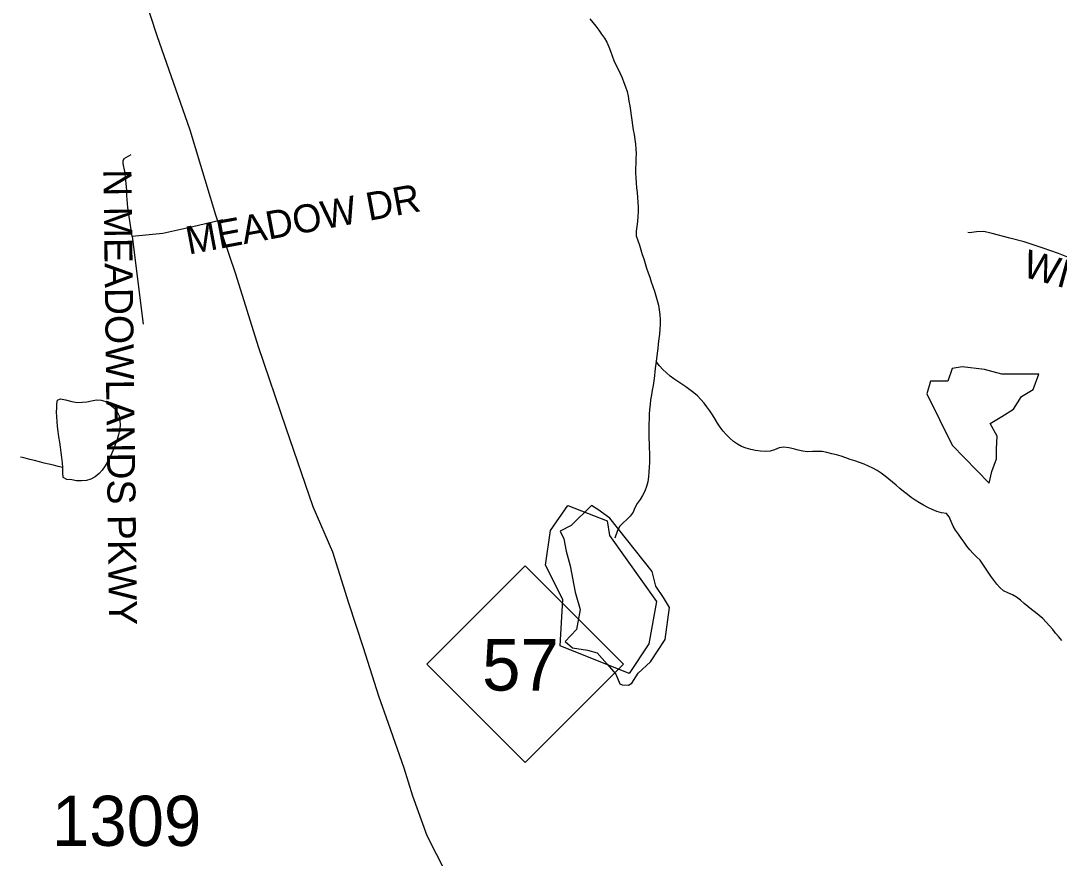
# Model space of a CAD drawing. Extents: x 1950930 to 2061844, y 904556 to 1017002.
# Drawn here: x 1983004 to 1986522, y 974830 to 977669 of the extents above; entities that cross this region are included whole.
import ezdxf

# ---------------------------------------------------------------- set-up
doc = ezdxf.new("R2010")
doc.units = 0
for name, color, linetype in [('Exist Hydrographic Creek Single Shore', 7, 'Continuous'), ('Exist Hydrographic Lake Shore', 7, 'Continuous'), ('Exist Hydrographic Misc Water Feature', 7, 'Continuous'), ('Exist Road Non-System Type 51', 7, 'Continuous'), ('Exist Road Non-System Type 51 Label', 7, 'Continuous'), ('Exist Road Primary NC Attributed', 7, 'Continuous'), ('Exist Road Primary NC Shield CELL', 7, 'Continuous'), ('Exist Road Primary NC Shield Number Label', 7, 'Continuous'), ('Exist Road Secondary Type 51 Number Label', 7, 'Continuous')]:
    doc.layers.add(name, color=color, linetype=linetype)

msp = doc.modelspace()

# ---------------------------------------------------------------- linework, layer by layer
at = {"layer": 'Exist Hydrographic Creek Single Shore'}
for points in [[(1984931.6, 977675.6), (1984942.1, 977662.2), (1984952.4, 977649.7), (1984962.4, 977636.4), (1984971.8, 977623), (1984981.1, 977609.7), (1984989.3, 977595.5), (1984995.8, 977580.7), (1985001.8, 977565), (1985007.3, 977549.3), (1985013.3, 977534.4), (1985020.2, 977519.5), (1985027.4, 977504.6), (1985034.4, 977489.6), (1985041.1, 977474.8), (1985047.5, 977459.8), (1985053, 977444.1), (1985057.8, 977428.4), (1985061.4, 977412.7), (1985064.5, 977396.3), (1985067.2, 977380.7), (1985069.4, 977364.2), (1985071.7, 977347.7), (1985073.9, 977331.2), (1985076, 977314.8), (1985078.9, 977299.2), (1985081.5, 977282.7), (1985084.4, 977266.2), (1985086.7, 977250.6), (1985087.9, 977234.2), (1985088.3, 977217.7), (1985088.1, 977201.4), (1985087.5, 977184.9), (1985086.7, 977168.5), (1985086.9, 977152.1), (1985087.3, 977135.7), (1985088.5, 977119.3), (1985090.1, 977102.9), (1985091.8, 977086.4), (1985093.6, 977070), (1985094.9, 977053.5), (1985095.7, 977037.1), (1985095.9, 977021.5), (1985094.7, 977005.1), (1985092.8, 976988), (1985090.6, 976971.6), (1985089.1, 976956), (1985089.1, 976939.6), (1985094.5, 976923.9), (1985100.2, 976908.2), (1985104.9, 976892.5), (1985109.6, 976876.8), (1985114.6, 976861.2), (1985119.3, 976845.5), (1985124.2, 976829.8), (1985129.5, 976814.1), (1985134.6, 976799.2), (1985140, 976783.5), (1985145.1, 976767.8), (1985150.4, 976752.1), (1985155.6, 976736.4), (1985160.1, 976720.7), (1985164, 976705.1), (1985166.6, 976688.6), (1985168.7, 976672.1), (1985169.7, 976655.7), (1985169.7, 976639.3), (1985168.9, 976622.9), (1985167.7, 976606.5), (1985165.8, 976590.1), (1985163.8, 976573.8), (1985161.9, 976558.2), (1985160.1, 976541.8)], [(1985156.4, 976514), (1985154.5, 976497.6), (1985152.5, 976481.3), (1985150.6, 976464.9), (1985148.4, 976448.6), (1985145.9, 976433), (1985143.1, 976416.7), (1985140.2, 976400.3), (1985137.5, 976383.9), (1985135.9, 976367.6), (1985134.4, 976351.2), (1985133.2, 976334.8), (1985132.4, 976318.4), (1985131.8, 976302), (1985131.6, 976285.6), (1985131.4, 976269.2), (1985131.8, 976252.8), (1985132.8, 976236.4), (1985133.4, 976220), (1985134, 976204.3), (1985134.4, 976188), (1985134, 976171.5), (1985133, 976155.2), (1985131.8, 976138.8), (1985130.1, 976122.4), (1985127.9, 976105.9), (1985123.8, 976089.6), (1985117.8, 976074.3), (1985110.7, 976059.6), (1985102.5, 976045.8), (1985092.4, 976032.9), (1985084.4, 976018.3), (1985078.5, 976002.8), (1985069, 975989.9), (1985056.9, 975978.7), (1985044.4, 975967.4), (1985033.3, 975955.3), (1985025.6, 975941.5), (1985016.1, 975914.6)], [(1985373.3, 976291.2), (1985364.3, 976304.5), (1985355.9, 976318.7), (1985347.3, 976332.8), (1985338.3, 976347), (1985328.4, 976360.3), (1985318.6, 976372.8), (1985307.9, 976385.3), (1985296.4, 976397), (1985283.9, 976408), (1985270.6, 976417.3), (1985257.3, 976427.5), (1985243.9, 976436.7), (1985230.2, 976446), (1985216.7, 976455.4), (1985203.7, 976464.6), (1985191, 976475.6), (1985178.9, 976486.5), (1985168.1, 976499), (1985156.4, 976514)], [(1986531, 975568.2), (1986520.2, 975580.7), (1986509.5, 975593.3), (1986499.5, 975605.8), (1986489, 975618.3), (1986477.9, 975630.8), (1986466.5, 975642.6), (1986454.2, 975653.5), (1986441.4, 975663.6), (1986428.3, 975673.7), (1986415.4, 975683.8), (1986402.9, 975694), (1986390.2, 975704.9), (1986377.3, 975715), (1986363.5, 975723.5), (1986347.7, 975729.6), (1986333, 975736.4), (1986320.9, 975747.4), (1986310, 975759), (1986300, 975772.3), (1986290.3, 975785.8), (1986281.1, 975799.9), (1986272.3, 975813.1), (1986263.3, 975827.3), (1986253.4, 975840.6), (1986241.9, 975851.6), (1986229.8, 975863.3), (1986219.2, 975875.8), (1986209.3, 975888.3), (1986199.7, 975901.6), (1986190, 975914.9), (1986180.2, 975928.3), (1986170.6, 975941.6), (1986162, 975955.7), (1986155.2, 975971.5), (1986149.2, 975987.2), (1986139.4, 975998.1), (1986122.8, 976000.9), (1986106.8, 976005.3), (1986091.4, 976012.1), (1986076.7, 976019), (1986062.1, 976026.7), (1986047.9, 976034.4), (1986034, 976043.7), (1986020.7, 976053), (1986007.6, 976063.2), (1985994.6, 976073.3), (1985982.3, 976083.4), (1985969.8, 976094.3), (1985957.3, 976105.2), (1985944.4, 976115.4), (1985931.7, 976125.4), (1985918.1, 976135.6), (1985904.8, 976144.9), (1985890.5, 976152.6), (1985875.9, 976159.5), (1985860.5, 976166.3), (1985845.2, 976171.6), (1985829.6, 976176.8), (1985814, 976182), (1985798.4, 976187.4), (1985782.6, 976192.6), (1985767, 976197), (1985751, 976201.4), (1985735, 976205), (1985719.2, 976208.6), (1985702.6, 976208.9), (1985686.4, 976208.5), (1985669.6, 976208), (1985653.6, 976210), (1985637.6, 976213.6), (1985621.6, 976218), (1985605.9, 976221.6), (1985589.5, 976223.6), (1985573, 976220.7), (1985557.9, 976214.4), (1985542.3, 976209.8), (1985526.1, 976208.5), (1985509.7, 976209.7), (1985493.3, 976211.7), (1985477.1, 976215.3), (1985460.9, 976219.8), (1985445.7, 976225.7), (1985431.6, 976233.4), (1985418.4, 976242.7), (1985405.9, 976253.7), (1985394.2, 976266.2), (1985383.2, 976277.9), (1985373.3, 976291.2)]]:
    msp.add_lwpolyline(points, dxfattribs=at)
at = {"layer": 'Exist Hydrographic Lake Shore'}
for points in [[(1986073.7, 976404.1), (1986159.2, 976230.1), (1986284.4, 976101.8), (1986293.6, 976141.5), (1986308.8, 976184.3), (1986308.8, 976217.9), (1986311.9, 976260.6), (1986287.5, 976303.3), (1986327.2, 976327.8), (1986366.8, 976352.2), (1986394.3, 976394.9), (1986434, 976419.4), (1986452.3, 976471.3), (1986412.6, 976471.3), (1986327.2, 976471.3), (1986269.1, 976486.5), (1986192.8, 976495.7), (1986159.2, 976489.6), (1986144, 976446.8), (1986110.4, 976446.8), (1986086, 976446.8)], [(1984937.2, 976025.5), (1984868.5, 975958.4), (1984831.9, 975938.5), (1984844.1, 975912.6), (1984851.8, 975871.3), (1984865.5, 975821), (1984882.3, 975732.4), (1984899.1, 975672.9), (1984886.9, 975605.7), (1984848.7, 975564.5), (1984873.1, 975543.1), (1984923.5, 975535.5), (1984957.1, 975526.3), (1984990.7, 975488.2), (1985019.7, 975454.6), (1985033.4, 975421), (1985041, 975418), (1985062.4, 975416.4), (1985074.6, 975424.1), (1985096, 975457.6), (1985137.2, 975495.8), (1985187.6, 975572.1), (1985201.3, 975680.5), (1985181.5, 975714.1), (1985155.5, 975752.3), (1985143.3, 975802.6), (1984999.8, 975982.8), (1984958.6, 976011.8)]]:
    msp.add_lwpolyline(points, close=True, dxfattribs=at)
at = {"layer": 'Exist Hydrographic Misc Water Feature'}
for points in [[(1985160.1, 976541.8), (1985156.4, 976514)], [(1983147.3, 976154.4), (1983145.6, 976170.8), (1983143.8, 976188.1), (1983141.3, 976205.4), (1983138.9, 976223.5), (1983136.4, 976240.8), (1983133.5, 976258.1), (1983131.3, 976276.1), (1983129.2, 976293.5), (1983127.4, 976309.9), (1983126.2, 976326.4), (1983125.7, 976342), (1983126.2, 976356.6), (1983127.2, 976370.6), (1983129.2, 976382.9), (1983138.9, 976387.6), (1983156.5, 976384), (1983177.4, 976377.7), (1983195.7, 976374.9), (1983211.9, 976375.4), (1983228.3, 976377.5), (1983244.5, 976380.5), (1983260.7, 976383.4), (1983277.1, 976382.3), (1983293.1, 976377.8), (1983306.4, 976368.5), (1983318.5, 976357.6), (1983329.8, 976345.1), (1983337.4, 976330.2), (1983340, 976314.6), (1983340.6, 976297.3), (1983339.4, 976281), (1983335.9, 976265.4), (1983331, 976249.9), (1983325.7, 976234.4), (1983319.3, 976218.9), (1983312.8, 976203.4), (1983306, 976188.9), (1983298.6, 976174.2), (1983290.2, 976159.7), (1983280.6, 976145.9), (1983269.7, 976133.8), (1983256.8, 976123.4), (1983242.2, 976115.5), (1983226.6, 976110.9), (1983210, 976109.6), (1983193.8, 976109.9), (1983177.6, 976112.8), (1983161, 976113.9), (1983147.7, 976120.8), (1983147.3, 976137.1), (1983147.3, 976154.4)], [(1983147.3, 976154.4), (1983131.3, 976158), (1983115.5, 976162.4), (1983099.5, 976166.1), (1983083.3, 976169.6), (1983067.5, 976174.1), (1983051.5, 976177.7), (1983035.7, 976181.3), (1983019.7, 976185.8), (1983003.9, 976189.4)], [(1984990.3, 975973.3), (1984998.3, 975923.9), (1985157.2, 975700.8), (1985131.3, 975556.8), (1985065.3, 975456.5), (1984831.3, 975549.9), (1984840.4, 975707.3), (1984782.3, 975823.4), (1984798.3, 975941.2), (1984857.2, 976025.3), (1984990.3, 975973.3)]]:
    msp.add_lwpolyline(points, dxfattribs=at)
at = {"layer": 'Exist Road Non-System Type 51'}
msp.add_line((1983382.1, 976937), (1983418.6, 976640.6), dxfattribs=at)
for points in [[(1983382.1, 976937), (1983382, 976937.8), (1983366.8, 977035.8), (1983363.4, 977076.4), (1983363.4, 977093.1), (1983359.1, 977140.1), (1983356.9, 977157.7), (1983350.8, 977184.5), (1983351.6, 977193.9), (1983355.2, 977201.8), (1983378.6, 977215.1)], [(1983688.6, 976994.2), (1983576.6, 976968.2), (1983485.2, 976947.9), (1983382.1, 976937)], [(1986855, 976551), (1986835.8, 976569.3), (1986770.5, 976674.9), (1986726.1, 976744.8), (1986688.4, 976789.2), (1986660.1, 976814.8), (1986626.5, 976836.9), (1986519.6, 976879.3), (1986467.1, 976898.1), (1986402.6, 976919), (1986354.9, 976931.8), (1986295, 976947.9), (1986266.8, 976953.9), (1986241.2, 976953.3), (1986217.6, 976949.9), (1986211.6, 976951.2)]]:
    msp.add_lwpolyline(points, dxfattribs=at)
at = {"layer": 'Exist Road Primary NC Attributed'}
msp.add_lwpolyline([(1984437, 974796), (1984413, 974843.9), (1984381.4, 974905.7), (1984332, 975040.1), (1984303.5, 975135), (1984249.5, 975286.4), (1984217.1, 975379.1), (1984165.4, 975543.6), (1984116, 975694.9), (1984062, 975867.9), (1983995, 976021.2), (1983903.7, 976287.4), (1983810.2, 976563.5), (1983732.9, 976809.5), (1983665.2, 977009.8), (1983577.9, 977297.9), (1983466.5, 977617.9), (1983379.2, 977884), (1983299.5, 978114.2), (1983236.1, 978346.4), (1983190.4, 978486.4), (1983112.9, 978716.4), (1983041.4, 978914.6), (1982999.6, 979018.7)], dxfattribs=at)
at = {"layer": 'Exist Road Primary NC Shield CELL'}
msp.add_lwpolyline([(1984379.7, 975488.2), (1984712.7, 975821.2), (1985045.7, 975488.2), (1984712.7, 975155.2)], close=True, dxfattribs=at)

# ---------------------------------------------------------------- texts
at = {"layer": 'Exist Road Non-System Type 51 Label'}
for s, rotation, p in [('N MEADOWLANDS PKWY', 270.7152, (1983284.3, 977165)), ('  MEADOW DR', 10.589, (1983503.5, 976863)), ('  WINDING TRAIL DR', 344.602, (1986325, 976821.5))]:
    msp.add_text(s, height=95, rotation=rotation, dxfattribs=at).set_placement(p)
at = {"layer": 'Exist Road Primary NC Shield Number Label'}
msp.add_text('57', height=175, dxfattribs=at).set_placement((1984566.8, 975398.5))
at = {"layer": 'Exist Road Secondary Type 51 Number Label'}
msp.add_text('1309', height=170, dxfattribs=at).set_placement((1983110.2, 974872.1))

doc.saveas('drawing.dxf')
